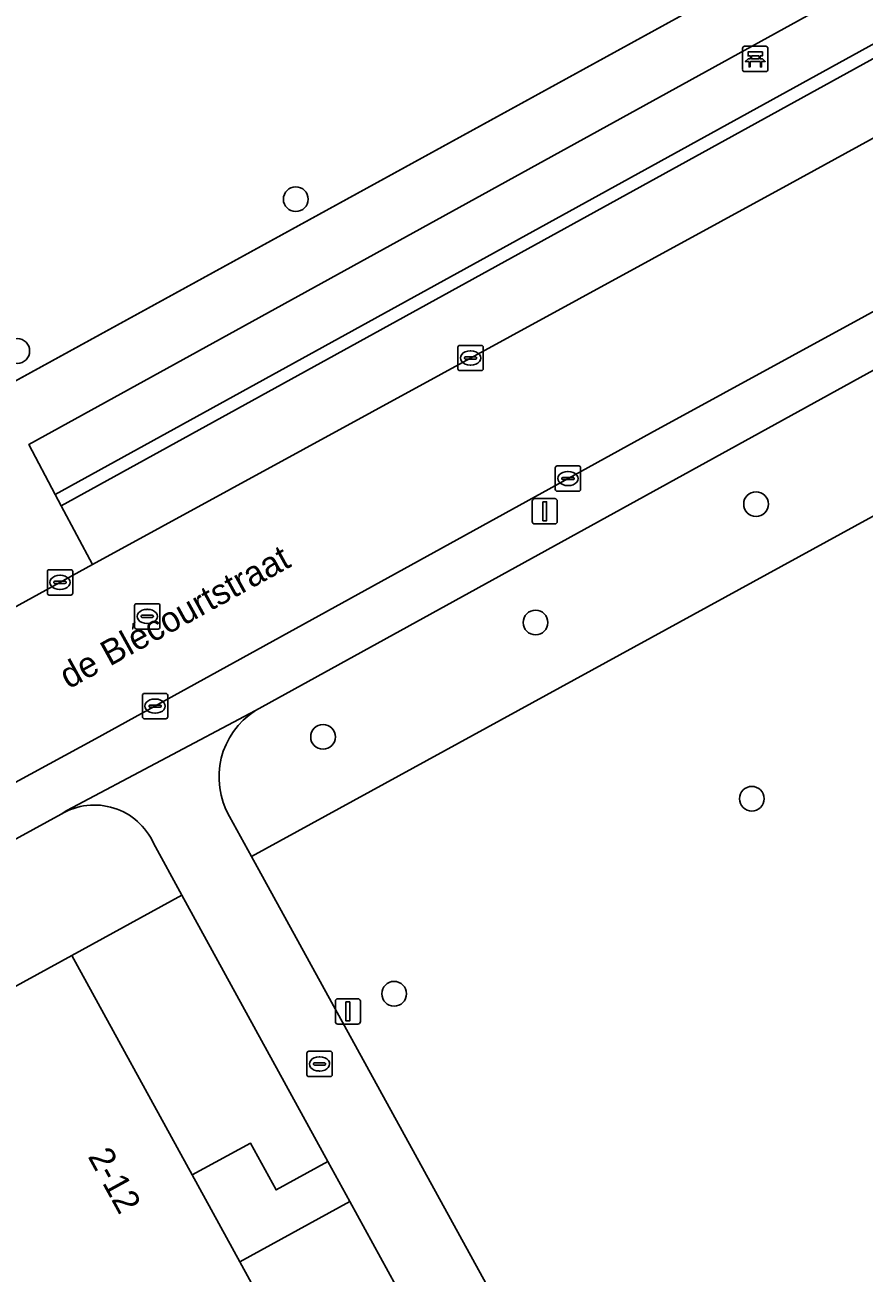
# Model space of a CAD drawing. Extents: x 158086 to 159499, y 382904 to 383981.
# Drawn here: x 159129.73 to 159162.9, y 383439.4 to 383488.74 of the extents above; entities that cross this region are included whole.
import ezdxf

# ---------------------------------------------------------------- set-up
doc = ezdxf.new("R2010")
doc.units = 0
for name, color, linetype in [('IMGEO_Bank', 7, 'Continuous'), ('IMGEO_Berm_groen', 7, 'Continuous'), ('IMGEO_Boom', 7, 'Continuous'), ('IMGEO_Brandkraan', 7, 'Continuous'), ('IMGEO_Groenvoorziening', 7, 'Continuous'), ('IMGEO_Haag', 7, 'Continuous'), ('IMGEO_Hek', 7, 'Continuous'), ('IMGEO_Kolk', 7, 'Continuous'), ('IMGEO_Lichtmast', 7, 'Continuous'), ('IMGEO_Openbare_ruimte_label', 7, 'Continuous'), ('IMGEO_Pand', 7, 'Continuous'), ('IMGEO_Pand_nummerreeks', 7, 'Continuous'), ('IMGEO_Rijbaan_lokaal_open', 7, 'Continuous'), ('IMGEO_Rioolput', 7, 'Continuous'), ('IMGEO_Voetpad_halfverhard', 7, 'Continuous'), ('IMGEO_Voetpad_open', 7, 'Continuous')]:
    doc.layers.add(name, color=color, linetype=linetype)

msp = doc.modelspace()

# ---------------------------------------------------------------- linework, layer by layer
at = {"layer": 'IMGEO_Bank'}
for p, q in [((159158.1, 383486.969), (159158.1, 383487.81)), ((159158.1, 383487.81), (159158.1, 383486.969)), ((159158.175, 383487.894), (159159.016, 383487.894)), ((159159.016, 383487.894), (159158.175, 383487.894)), ((159158.409, 383487.4), (159158.409, 383487.506)), ((159158.453, 383487.506), (159158.453, 383487.4)), ((159158.741, 383487.512), (159158.459, 383487.512)), ((159158.747, 383487.4), (159158.747, 383487.506)), ((159158.791, 383487.506), (159158.791, 383487.4)), ((159159.1, 383487.819), (159159.1, 383486.978)), ((159159.1, 383486.978), (159159.1, 383487.819)), ((159158.797, 383487.292), (159158.404, 383487.292)), ((159158.459, 383487.394), (159158.741, 383487.394)), ((159159.025, 383486.894), (159158.184, 383486.894)), ((159158.184, 383486.894), (159159.025, 383486.894))]:
    msp.add_line(p, q, dxfattribs=at)
for points in [[(159158.403, 383487.512), (159158.317, 383487.512), (159158.317, 383487.673), (159158.88, 383487.673), (159158.88, 383487.512), (159158.797, 383487.512)], [(159158.347, 383487.292), (159158.205, 383487.292), (159158.317, 383487.394), (159158.403, 383487.394)], [(159158.397, 383487.285), (159158.397, 383487.078), (159158.354, 383487.078), (159158.354, 383487.285)], [(159158.797, 383487.394), (159158.88, 383487.394), (159158.992, 383487.292), (159158.853, 383487.292)], [(159158.847, 383487.285), (159158.847, 383487.078), (159158.803, 383487.078), (159158.803, 383487.285)]]:
    msp.add_lwpolyline(points, dxfattribs=at)
for centre, radius, start, end in [((159158.178, 383487.816), 0.0779, 92.4484, 184.2845), ((159158.178, 383487.816), 0.0779, 92.4484, 184.2845), ((159158.402, 383487.505), 0.00671, 2.8957, 87.1043), ((159158.459, 383487.505), 0.00671, 92.8957, 177.1043), ((159158.741, 383487.505), 0.00671, 2.8957, 87.1043), ((159158.798, 383487.505), 0.00671, 92.8957, 177.1043), ((159159.022, 383487.816), 0.0779, 2.4484, 94.2845), ((159159.022, 383487.816), 0.0779, 2.4484, 94.2845), ((159158.347, 383487.285), 0.00671, 2.8957, 87.1043), ((159158.404, 383487.285), 0.00671, 92.8957, 177.1043), ((159158.402, 383487.401), 0.00671, 272.8957, 357.1043), ((159158.459, 383487.401), 0.00671, 182.8957, 267.1043), ((159158.741, 383487.401), 0.00671, 272.8957, 357.1043), ((159158.798, 383487.401), 0.00671, 182.8957, 267.1043), ((159158.796, 383487.285), 0.00671, 2.8957, 87.1043), ((159158.853, 383487.285), 0.00671, 92.8957, 177.1043), ((159158.178, 383486.972), 0.0779, 182.4484, 274.2845), ((159158.178, 383486.972), 0.0779, 182.4484, 274.2845), ((159159.022, 383486.972), 0.0779, 272.4484, 4.2845), ((159159.022, 383486.972), 0.0779, 272.4484, 4.2845)]:
    msp.add_arc(centre, radius, start, end, dxfattribs=at)
at = {"layer": 'IMGEO_Berm_groen'}
msp.add_lwpolyline([(159178.457, 383492.598), (159175.836, 383497.482), (159129.88, 383472.147), (159130.927, 383470.172), (159171.031, 383492.266), (159171.316, 383491.852), (159131.162, 383469.73), (159132.395, 383467.404), (159159.962, 383482.46)], close=True, dxfattribs=at)
at = {"layer": 'IMGEO_Boom'}
for centre in [(159140.436, 383481.848), (159129.427, 383475.848), (159158.63, 383469.795), (159149.913, 383465.115), (159141.514, 383460.595), (159158.463, 383458.149), (159144.324, 383450.439)]:
    msp.add_circle(centre, 0.489, dxfattribs=at)
at = {"layer": 'IMGEO_Brandkraan'}
for p, q in [((159140.873, 383447.24), (159140.873, 383448.092)), ((159140.948, 383448.166), (159141.8, 383448.166)), ((159141.874, 383448.092), (159141.874, 383447.24)), ((159141.132, 383447.66), (159141.132, 383447.672)), ((159141.57, 383447.623), (159141.172, 383447.623)), ((159141.175, 383447.709), (159141.573, 383447.709)), ((159141.361, 383447.946), (159141.386, 383447.946)), ((159141.616, 383447.672), (159141.616, 383447.66)), ((159141.8, 383447.166), (159140.948, 383447.166)), ((159141.384, 383447.386), (159141.359, 383447.386))]:
    msp.add_line(p, q, dxfattribs=at)
for points in [[(159140.873, 383447.24), (159140.873, 383448.092)], [(159140.948, 383448.166), (159141.8, 383448.166)], [(159141.874, 383448.092), (159141.874, 383447.24)], [(159141.8, 383447.166), (159140.948, 383447.166)]]:
    msp.add_lwpolyline(points, dxfattribs=at)
for centre, radius, start, end in [((159140.95, 383448.09), 0.0765, 91.552, 178.448), ((159140.95, 383448.09), 0.0765, 91.552, 178.448), ((159141.798, 383448.09), 0.0765, 1.552, 88.448), ((159141.798, 383448.09), 0.0765, 1.552, 88.448), ((159141.172, 383447.669), 0.0403, 85.8775, 175.7526), ((159141.169, 383447.659), 0.0366, 178.938, 274.7102), ((159141.573, 383447.666), 0.043, 264.8664, 352.4533), ((159141.577, 383447.671), 0.0386, 1.7309, 96.639), ((159140.95, 383447.242), 0.0765, 181.552, 268.448), ((159140.95, 383447.242), 0.0765, 181.552, 268.448), ((159141.798, 383447.242), 0.0765, 271.552, 358.448), ((159141.798, 383447.242), 0.0765, 271.552, 358.448)]:
    msp.add_arc(centre, radius, start, end, dxfattribs=at)
for centre, major_axis, ratio, start_param, end_param in [((159141.36, 383447.666), (-0.387, 0.002), 0.722429, 4.712389, 7.853982), ((159141.385, 383447.666), (-0.39, 0.002), 0.717154, 1.570796, 4.712389)]:
    msp.add_ellipse(centre, major_axis=major_axis, ratio=ratio, start_param=start_param, end_param=end_param, dxfattribs=at)
at = {"layer": 'IMGEO_Groenvoorziening'}
for points in [[(159097.741, 383471.59), (159103.707, 383460.593), (159122.646, 383470.987), (159121.397, 383473.225), (159126.796, 383476.239), (159128.051, 383473.953), (159182.683, 383503.935)], [(159137.818, 383457.446), (159138.685, 383455.867), (159167.257, 383471.507), (159164.829, 383475.941), (159138.845, 383461.634)], [(159131.166, 383457.544), (159118.852, 383450.804), (159121.3, 383446.333), (159122.237, 383446.84), (159131.585, 383451.958), (159135.937, 383454.341)], [(159135.937, 383454.341), (159134.815, 383456.39)]]:
    msp.add_lwpolyline(points, dxfattribs=at)
for points in [[(159130.927, 383470.172), (159131.162, 383469.73), (159171.316, 383491.852), (159171.031, 383492.266)], [(159177.749, 383455.874), (159168.749, 383472.323), (159167.257, 383471.507), (159138.685, 383455.867), (159156.179, 383424), (159168.147, 383428.719), (159172.369, 383431.043), (159178.126, 383420.58), (159195.281, 383429.928), (159193.836, 383432.568), (159191.27, 383431.164), (159186.763, 383439.402)], [(159135.937, 383454.341), (159131.585, 383451.958), (159136.338, 383443.277), (159138.64, 383444.537), (159139.654, 383442.685), (159141.704, 383443.807)], [(159142.571, 383442.223), (159138.22, 383439.84), (159140.59, 383435.512), (159144.929, 383427.588), (159147.285, 383428.878), (159148.152, 383427.294), (159150.147, 383428.386)]]:
    msp.add_lwpolyline(points, close=True, dxfattribs=at)
for centre, radius, start, end in [((159140.516, 383459.004), 3.116, 122.4388, 210.0044), ((159132.472, 383455.327), 2.573, 24.4089, 120.4919)]:
    msp.add_arc(centre, radius, start, end, dxfattribs=at)
at = {"layer": 'IMGEO_Haag'}
msp.add_lwpolyline([(159130.927, 383470.172), (159131.162, 383469.73), (159171.316, 383491.852), (159171.031, 383492.266)], close=True, dxfattribs=at)
at = {"layer": 'IMGEO_Hek'}
msp.add_lwpolyline([(159182.683, 383503.935), (159103.707, 383460.593)], dxfattribs=at)
at = {"layer": 'IMGEO_Kolk'}
for p, q in [((159146.843, 383475.145), (159146.843, 383475.997)), ((159146.918, 383476.071), (159147.77, 383476.071)), ((159147.331, 383475.851), (159147.356, 383475.851)), ((159147.844, 383475.997), (159147.844, 383475.145)), ((159147.102, 383475.565), (159147.102, 383475.577)), ((159147.54, 383475.528), (159147.142, 383475.528)), ((159147.145, 383475.614), (159147.543, 383475.614)), ((159147.354, 383475.291), (159147.329, 383475.291)), ((159147.586, 383475.577), (159147.586, 383475.565)), ((159147.77, 383475.071), (159146.918, 383475.071)), ((159150.694, 383470.381), (159150.694, 383471.233)), ((159150.769, 383471.307), (159151.621, 383471.307)), ((159151.695, 383471.233), (159151.695, 383470.381)), ((159150.953, 383470.801), (159150.953, 383470.813)), ((159151.391, 383470.764), (159150.993, 383470.764)), ((159150.996, 383470.85), (159151.394, 383470.85)), ((159151.182, 383471.087), (159151.207, 383471.087)), ((159151.437, 383470.813), (159151.437, 383470.801)), ((159151.621, 383470.307), (159150.769, 383470.307)), ((159151.205, 383470.527), (159151.18, 383470.527)), ((159130.616, 383466.275), (159130.616, 383467.127)), ((159130.691, 383467.201), (159131.543, 383467.201)), ((159131.104, 383466.981), (159131.129, 383466.981)), ((159131.617, 383467.127), (159131.617, 383466.275)), ((159130.875, 383466.695), (159130.875, 383466.707)), ((159131.313, 383466.658), (159130.915, 383466.658)), ((159130.918, 383466.744), (159131.316, 383466.744)), ((159131.127, 383466.421), (159131.102, 383466.421)), ((159131.359, 383466.707), (159131.359, 383466.695)), ((159131.543, 383466.201), (159130.691, 383466.201)), ((159134.375, 383461.384), (159134.375, 383462.236)), ((159134.45, 383462.31), (159135.302, 383462.31)), ((159134.677, 383461.853), (159135.075, 383461.853)), ((159134.863, 383462.09), (159134.888, 383462.09)), ((159135.376, 383462.236), (159135.376, 383461.384)), ((159134.634, 383461.804), (159134.634, 383461.816)), ((159135.072, 383461.767), (159134.674, 383461.767)), ((159134.886, 383461.53), (159134.861, 383461.53)), ((159135.118, 383461.816), (159135.118, 383461.804)), ((159135.302, 383461.31), (159134.45, 383461.31))]:
    msp.add_line(p, q, dxfattribs=at)
for points in [[(159146.843, 383475.145), (159146.843, 383475.997)], [(159146.918, 383476.071), (159147.77, 383476.071)], [(159147.844, 383475.997), (159147.844, 383475.145)], [(159147.77, 383475.071), (159146.918, 383475.071)], [(159150.694, 383470.381), (159150.694, 383471.233)], [(159150.769, 383471.307), (159151.621, 383471.307)], [(159151.695, 383471.233), (159151.695, 383470.381)], [(159151.621, 383470.307), (159150.769, 383470.307)], [(159130.616, 383466.275), (159130.616, 383467.127)], [(159130.691, 383467.201), (159131.543, 383467.201)], [(159131.617, 383467.127), (159131.617, 383466.275)], [(159131.543, 383466.201), (159130.691, 383466.201)], [(159134.375, 383461.384), (159134.375, 383462.236)], [(159134.45, 383462.31), (159135.302, 383462.31)], [(159135.376, 383462.236), (159135.376, 383461.384)], [(159135.302, 383461.31), (159134.45, 383461.31)]]:
    msp.add_lwpolyline(points, dxfattribs=at)
for centre, radius, start, end in [((159146.92, 383475.995), 0.0765, 91.552, 178.448), ((159146.92, 383475.995), 0.0765, 91.552, 178.448), ((159147.768, 383475.995), 0.0765, 1.552, 88.448), ((159147.768, 383475.995), 0.0765, 1.552, 88.448), ((159147.142, 383475.574), 0.0403, 85.8775, 175.7526), ((159147.139, 383475.564), 0.0366, 178.938, 274.7102), ((159147.543, 383475.571), 0.043, 264.8664, 352.4533), ((159147.547, 383475.576), 0.0386, 1.7309, 96.639), ((159146.92, 383475.147), 0.0765, 181.552, 268.448), ((159146.92, 383475.147), 0.0765, 181.552, 268.448), ((159147.768, 383475.147), 0.0765, 271.552, 358.448), ((159147.768, 383475.147), 0.0765, 271.552, 358.448), ((159150.771, 383471.231), 0.0765, 91.552, 178.448), ((159150.771, 383471.231), 0.0765, 91.552, 178.448), ((159151.619, 383471.231), 0.0765, 1.552, 88.448), ((159151.619, 383471.231), 0.0765, 1.552, 88.448), ((159150.993, 383470.81), 0.0403, 85.8775, 175.7526), ((159150.99, 383470.8), 0.0366, 178.938, 274.7102), ((159151.394, 383470.807), 0.043, 264.8664, 352.4533), ((159151.398, 383470.812), 0.0386, 1.7309, 96.639), ((159150.771, 383470.383), 0.0765, 181.552, 268.448), ((159150.771, 383470.383), 0.0765, 181.552, 268.448), ((159151.619, 383470.383), 0.0765, 271.552, 358.448), ((159151.619, 383470.383), 0.0765, 271.552, 358.448), ((159130.693, 383467.125), 0.0765, 91.552, 178.448), ((159130.693, 383467.125), 0.0765, 91.552, 178.448), ((159131.541, 383467.125), 0.0765, 1.552, 88.448), ((159131.541, 383467.125), 0.0765, 1.552, 88.448), ((159130.915, 383466.704), 0.0403, 85.8775, 175.7526), ((159130.912, 383466.694), 0.0366, 178.938, 274.7102), ((159131.316, 383466.701), 0.043, 264.8664, 352.4533), ((159131.32, 383466.706), 0.0386, 1.7309, 96.639), ((159130.693, 383466.277), 0.0765, 181.552, 268.448), ((159130.693, 383466.277), 0.0765, 181.552, 268.448), ((159131.541, 383466.277), 0.0765, 271.552, 358.448), ((159131.541, 383466.277), 0.0765, 271.552, 358.448), ((159134.452, 383462.234), 0.0765, 91.552, 178.448), ((159134.452, 383462.234), 0.0765, 91.552, 178.448), ((159134.674, 383461.813), 0.0403, 85.8775, 175.7526), ((159135.079, 383461.815), 0.0386, 1.7309, 96.639), ((159135.3, 383462.234), 0.0765, 1.552, 88.448), ((159135.3, 383462.234), 0.0765, 1.552, 88.448), ((159134.452, 383461.386), 0.0765, 181.552, 268.448), ((159134.452, 383461.386), 0.0765, 181.552, 268.448), ((159134.671, 383461.803), 0.0366, 178.938, 274.7102), ((159135.075, 383461.81), 0.043, 264.8664, 352.4533), ((159135.3, 383461.386), 0.0765, 271.552, 358.448), ((159135.3, 383461.386), 0.0765, 271.552, 358.448)]:
    msp.add_arc(centre, radius, start, end, dxfattribs=at)
for centre, major_axis, ratio, start_param, end_param in [((159147.33, 383475.571), (-0.387, 0.002), 0.722429, 4.712389, 7.853982), ((159147.355, 383475.571), (-0.39, 0.002), 0.717154, 1.570796, 4.712389), ((159151.181, 383470.807), (-0.387, 0.002), 0.722429, 4.712389, 7.853982), ((159151.206, 383470.807), (-0.39, 0.002), 0.717154, 1.570796, 4.712389), ((159131.103, 383466.701), (-0.387, 0.002), 0.722429, 4.712389, 7.853982), ((159131.128, 383466.701), (-0.39, 0.002), 0.717154, 1.570796, 4.712389), ((159134.862, 383461.81), (-0.387, 0.002), 0.722429, 4.712389, 7.853982), ((159134.887, 383461.81), (-0.39, 0.002), 0.717154, 1.570796, 4.712389)]:
    msp.add_ellipse(centre, major_axis=major_axis, ratio=ratio, start_param=start_param, end_param=end_param, dxfattribs=at)
at = {"layer": 'IMGEO_Lichtmast'}
for p, q in [((159149.782, 383469.111), (159149.782, 383469.911)), ((159149.782, 383469.911), (159149.782, 383469.111)), ((159149.882, 383470.011), (159150.672, 383470.011)), ((159150.672, 383470.011), (159149.882, 383470.011)), ((159150.772, 383469.911), (159150.772, 383469.111)), ((159150.772, 383469.111), (159150.772, 383469.911)), ((159150.672, 383469.011), (159149.882, 383469.011)), ((159149.882, 383469.011), (159150.672, 383469.011)), ((159142, 383449.341), (159142, 383450.141)), ((159142, 383450.141), (159142, 383449.341)), ((159142.1, 383450.241), (159142.89, 383450.241)), ((159142.89, 383450.241), (159142.1, 383450.241)), ((159142.99, 383450.141), (159142.99, 383449.341)), ((159142.99, 383449.341), (159142.99, 383450.141)), ((159142.89, 383449.241), (159142.1, 383449.241)), ((159142.1, 383449.241), (159142.89, 383449.241))]:
    msp.add_line(p, q, dxfattribs=at)
for points in [[(159150.202, 383469.886), (159150.352, 383469.886), (159150.352, 383469.136), (159150.202, 383469.136), (159150.202, 383469.886)], [(159142.42, 383450.116), (159142.57, 383450.116), (159142.57, 383449.366), (159142.42, 383449.366), (159142.42, 383450.116)]]:
    msp.add_lwpolyline(points, dxfattribs=at)
for centre, start, end in [((159149.882, 383469.911), 90, 180), ((159149.882, 383469.911), 90, 180), ((159150.672, 383469.911), 0, 90), ((159150.672, 383469.911), 360, 90), ((159149.882, 383469.111), 180, 270), ((159149.882, 383469.111), 180, 270), ((159150.672, 383469.111), 270, 0), ((159150.672, 383469.111), 270, 0), ((159142.1, 383450.141), 90, 180), ((159142.1, 383450.141), 90, 180), ((159142.89, 383450.141), 0, 90), ((159142.89, 383450.141), 360, 90), ((159142.1, 383449.341), 180, 270), ((159142.1, 383449.341), 180, 270), ((159142.89, 383449.341), 270, 0), ((159142.89, 383449.341), 270, 0)]:
    msp.add_arc(centre, 0.1, start, end, dxfattribs=at)
at = {"layer": 'IMGEO_Pand'}
msp.add_lwpolyline([(159136.338, 383443.277), (159131.585, 383451.958), (159122.237, 383446.84), (159131.242, 383430.394), (159140.59, 383435.512), (159138.22, 383439.84)], close=True, dxfattribs=at)
at = {"layer": 'IMGEO_Rijbaan_lokaal_open'}
msp.add_lwpolyline([(159181.432, 383494.207), (159181.267, 383494.139), (159178.457, 383492.598), (159159.962, 383482.46), (159132.395, 383467.404), (159129.236, 383465.663), (159114.159, 383457.354), (159095.667, 383447.27), (159093.443, 383446.022), (159085.95, 383441.817), (159088.799, 383436.495), (159096.852, 383440.893), (159102.226, 383443.888), (159128.116, 383458.137), (159132.52, 383460.512), (159154.456, 383472.606), (159174.13, 383483.344), (159178.88, 383485.957), (159182.784, 383488.104)], dxfattribs=at)
at = {"layer": 'IMGEO_Rioolput'}
for p, q in [((159134.14, 383465.856), (159134.992, 383465.856)), ((159134.065, 383464.93), (159134.065, 383465.782)), ((159134.324, 383465.35), (159134.324, 383465.362)), ((159134.762, 383465.313), (159134.364, 383465.313)), ((159134.367, 383465.399), (159134.765, 383465.399)), ((159134.553, 383465.636), (159134.578, 383465.636)), ((159134.808, 383465.362), (159134.808, 383465.35)), ((159135.066, 383465.782), (159135.066, 383464.93)), ((159134.992, 383464.856), (159134.14, 383464.856)), ((159134.576, 383465.076), (159134.551, 383465.076))]:
    msp.add_line(p, q, dxfattribs=at)
for points in [[(159134.14, 383465.856), (159134.992, 383465.856)], [(159134.065, 383464.93), (159134.065, 383465.782)], [(159135.066, 383465.782), (159135.066, 383464.93)], [(159134.992, 383464.856), (159134.14, 383464.856)]]:
    msp.add_lwpolyline(points, dxfattribs=at)
for centre, radius, start, end in [((159134.142, 383465.78), 0.0765, 91.552, 178.448), ((159134.142, 383465.78), 0.0765, 91.552, 178.448), ((159134.99, 383465.78), 0.0765, 1.552, 88.448), ((159134.99, 383465.78), 0.0765, 1.552, 88.448), ((159134.364, 383465.359), 0.0403, 85.8775, 175.7526), ((159134.361, 383465.349), 0.0366, 178.938, 274.7102), ((159134.765, 383465.356), 0.043, 264.8664, 352.4533), ((159134.769, 383465.361), 0.0386, 1.7309, 96.639), ((159134.142, 383464.932), 0.0765, 181.552, 268.448), ((159134.142, 383464.932), 0.0765, 181.552, 268.448), ((159134.99, 383464.932), 0.0765, 271.552, 358.448), ((159134.99, 383464.932), 0.0765, 271.552, 358.448)]:
    msp.add_arc(centre, radius, start, end, dxfattribs=at)
for centre, major_axis, ratio, start_param, end_param in [((159134.552, 383465.356), (-0.387, 0.002), 0.722429, 4.712389, 7.853982), ((159134.577, 383465.356), (-0.39, 0.002), 0.717154, 1.570796, 4.712389)]:
    msp.add_ellipse(centre, major_axis=major_axis, ratio=ratio, start_param=start_param, end_param=end_param, dxfattribs=at)
at = {"layer": 'IMGEO_Voetpad_halfverhard'}
msp.add_lwpolyline([(159182.683, 383503.935), (159128.051, 383473.953), (159122.646, 383470.987), (159103.707, 383460.593), (159099.881, 383458.519), (159097.657, 383457.258), (159092.05, 383454.079), (159093.3, 383452.011), (159126.62, 383470.367), (159127.703, 383468.42), (159127.946, 383467.983), (159129.236, 383465.663), (159132.395, 383467.404), (159131.162, 383469.73), (159130.927, 383470.172), (159129.88, 383472.147), (159175.836, 383497.482)], dxfattribs=at)
at = {"layer": 'IMGEO_Voetpad_open'}
for points in [[(159181.286, 383481.746), (159181.26, 383481.809), (159178.88, 383485.957), (159174.13, 383483.344), (159154.456, 383472.606), (159132.52, 383460.512), (159128.116, 383458.137), (159102.226, 383443.888), (159096.852, 383440.893)], [(159138.845, 383461.634), (159164.829, 383475.941), (159177.469, 383482.9)], [(159096.22, 383438.179), (159097.04, 383436.607), (159097.543, 383435.644), (159095.486, 383434.495), (159091.151, 383432.073), (159092.112, 383430.391), (159100.133, 383434.871), (159097.907, 383439.134), (159114.376, 383448.354), (159118.852, 383450.804), (159131.166, 383457.544), (159131.385, 383457.685), (159138.845, 383461.634)], [(159138.845, 383461.634), (159131.385, 383457.685), (159131.166, 383457.544)], [(159138.685, 383455.867), (159137.818, 383457.446)], [(159134.815, 383456.39), (159135.937, 383454.341), (159141.704, 383443.807), (159142.571, 383442.223), (159150.147, 383428.386), (159150.983, 383426.859), (159153.207, 383422.797), (159156.324, 383417.103), (159158.914, 383412.372)], [(159157.76, 383409.363), (159157.93, 383409.428), (159162.679, 383412.103), (159159.299, 383418.29), (159156.179, 383424), (159138.685, 383455.867)]]:
    msp.add_lwpolyline(points, dxfattribs=at)
msp.add_lwpolyline([(159142.571, 383442.223), (159141.704, 383443.807), (159139.654, 383442.685), (159138.64, 383444.537), (159136.338, 383443.277), (159138.22, 383439.84)], close=True, dxfattribs=at)
for centre, radius, start, end in [((159140.516, 383459.004), 3.116, 122.4388, 210.0044), ((159132.472, 383455.327), 2.573, 24.4089, 120.4919)]:
    msp.add_arc(centre, radius, start, end, dxfattribs=at)

# ---------------------------------------------------------------- texts
at = {"layer": 'IMGEO_Openbare_ruimte_label'}
msp.add_text('de Blécourtstraat', height=1, rotation=28.871, dxfattribs=at).set_placement((159131.454, 383462.469))
at = {"layer": 'IMGEO_Pand_nummerreeks'}
msp.add_text('2-12', height=1, rotation=298.705, dxfattribs=at).set_placement((159132.198, 383444.01))

doc.saveas('drawing.dxf')
